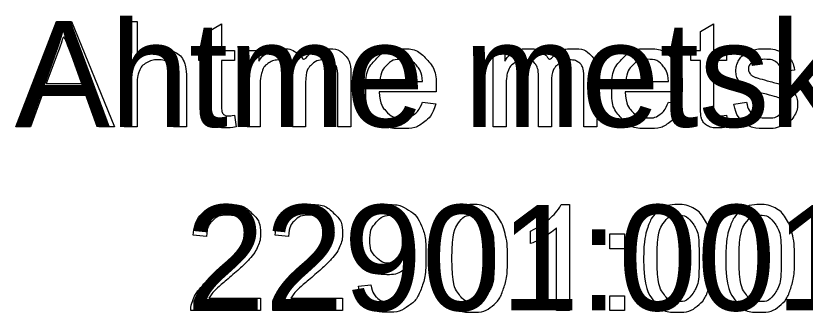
# Model space of a CAD drawing. Extents: x 700746 to 706058, y 6570320 to 6580460.
# Drawn here: x 702740.61 to 702778.73, y 6576282.51 to 6576296.84 of the extents above; entities that cross this region are included whole.
import ezdxf

# ---------------------------------------------------------------- set-up
doc = ezdxf.new("R2010")
doc.units = 0
doc.layers.add('kataster', color=7, linetype='Continuous')

msp = doc.modelspace()

# ---------------------------------------------------------------- linework, layer by layer
at = {"layer": 'kataster'}
for points in [[(702740.614, 6576291.472), (702742.574, 6576296.572), (702743.305, 6576296.572), (702745.388, 6576291.472), (702744.619, 6576291.472), (702744.029, 6576293.015), (702741.889, 6576293.015), (702741.33, 6576291.472), (702740.614, 6576291.472)], [(702745.847, 6576291.472), (702745.847, 6576296.572), (702746.473, 6576296.572), (702746.473, 6576294.741)], [(702749.921, 6576292.554), (702749.921, 6576294.683), (702749.459, 6576294.683), (702749.459, 6576295.169), (702749.921, 6576295.169), (702749.921, 6576296.084), (702750.547, 6576296.459), (702750.547, 6576295.169), (702751.173, 6576295.169), (702751.173, 6576294.683), (702750.547, 6576294.683), (702750.547, 6576292.517)], [(702773.672, 6576292.554), (702773.672, 6576294.683), (702773.209, 6576294.683), (702773.209, 6576295.169), (702773.672, 6576295.169), (702773.672, 6576296.084), (702774.298, 6576296.459), (702774.298, 6576295.169), (702774.924, 6576295.169), (702774.924, 6576294.683), (702774.298, 6576294.683), (702774.298, 6576292.517)], [(702751.786, 6576291.472), (702751.786, 6576295.169), (702752.346, 6576295.169), (702752.346, 6576294.647)], [(702763.662, 6576291.472), (702763.662, 6576295.169), (702764.221, 6576295.169), (702764.221, 6576294.647)], [(702742.648, 6576295.061), (702742.085, 6576293.563)], [(702742.085, 6576293.563), (702743.817, 6576293.563), (702743.282, 6576294.979)], [(702778.22, 6576294.212), (702777.606, 6576294.131)], [(702748.856, 6576293.813), (702748.856, 6576291.472), (702748.23, 6576291.472), (702748.23, 6576293.813)], [(702754.608, 6576293.618), (702754.608, 6576291.472), (702753.983, 6576291.472), (702753.983, 6576293.871)], [(702756.797, 6576294.008), (702756.797, 6576291.472), (702756.171, 6576291.472), (702756.171, 6576293.798)], [(702758.193, 6576293.672), (702760.257, 6576293.672)], [(702766.484, 6576293.618), (702766.484, 6576291.472), (702765.858, 6576291.472), (702765.858, 6576293.871)], [(702768.672, 6576294.008), (702768.672, 6576291.472), (702768.046, 6576291.472), (702768.046, 6576293.798)], [(702770.068, 6576293.672), (702772.133, 6576293.672)], [(702746.473, 6576293.493), (702746.473, 6576291.472), (702745.847, 6576291.472)], [(702752.412, 6576293.388), (702752.412, 6576291.472), (702751.786, 6576291.472)], [(702764.288, 6576293.388), (702764.288, 6576291.472), (702763.662, 6576291.472)], [(702760.915, 6576293.159), (702758.158, 6576293.159)], [(702772.79, 6576293.159), (702770.033, 6576293.159)], [(702760.25, 6576292.665), (702760.897, 6576292.584)], [(702772.126, 6576292.665), (702772.772, 6576292.584)], [(702775.285, 6576292.576), (702775.903, 6576292.673)], [(702751.173, 6576292.03), (702751.262, 6576291.477)], [(702774.924, 6576292.03), (702775.013, 6576291.477)], [(702766.943, 6576287.714), (702767.347, 6576287.714), (702767.347, 6576282.595)], [(702765.469, 6576285.829), (702765.469, 6576286.434)], [(702767.347, 6576282.595), (702766.721, 6576282.595), (702766.721, 6576286.584)], [(702749.827, 6576286.175), (702749.182, 6576286.241)], [(702753.788, 6576286.175), (702753.143, 6576286.241)], [(702769.302, 6576285.58), (702769.302, 6576286.292), (702770.013, 6576286.292), (702770.013, 6576285.58), (702769.302, 6576285.58)], [(702757.162, 6576283.777), (702757.765, 6576283.831)], [(702752.435, 6576283.197), (702752.435, 6576282.595), (702749.065, 6576282.595)], [(702749.936, 6576283.197), (702752.435, 6576283.197)], [(702756.396, 6576283.197), (702756.396, 6576282.595), (702753.026, 6576282.595)], [(702753.897, 6576283.197), (702756.396, 6576283.197)], [(702769.302, 6576282.595), (702769.302, 6576283.306), (702770.013, 6576283.306), (702770.013, 6576282.595), (702769.302, 6576282.595)]]:
    msp.add_lwpolyline(points, dxfattribs=at)
for points in [[(702743.282, 6576294.979), (702743.042, 6576295.624), (702742.922, 6576296.035), (702742.821, 6576295.546), (702742.648, 6576295.061)], [(702746.473, 6576294.741), (702746.911, 6576295.25), (702747.579, 6576295.25), (702747.99, 6576295.25), (702748.293, 6576295.088), (702748.595, 6576294.927), (702748.726, 6576294.641), (702748.856, 6576294.356), (702748.856, 6576293.813)], [(702752.346, 6576294.647), (702752.52, 6576294.919), (702752.809, 6576295.085), (702753.098, 6576295.25), (702753.467, 6576295.25), (702753.878, 6576295.25), (702754.14, 6576295.079), (702754.403, 6576294.909), (702754.511, 6576294.602), (702754.95, 6576295.25), (702755.654, 6576295.25), (702756.205, 6576295.25), (702756.501, 6576294.946), (702756.797, 6576294.641), (702756.797, 6576294.008)], [(702760.897, 6576292.584), (702760.744, 6576292.017), (702760.33, 6576291.703), (702759.916, 6576291.39), (702759.273, 6576291.39), (702758.462, 6576291.39), (702757.988, 6576291.889), (702757.513, 6576292.388), (702757.513, 6576293.289), (702757.513, 6576294.221), (702757.993, 6576294.736), (702758.473, 6576295.25), (702759.238, 6576295.25), (702759.979, 6576295.25), (702760.448, 6576294.746), (702760.918, 6576294.241), (702760.918, 6576293.326), (702760.918, 6576293.27), (702760.915, 6576293.159)], [(702764.221, 6576294.647), (702764.395, 6576294.919), (702764.684, 6576295.085), (702764.973, 6576295.25), (702765.342, 6576295.25), (702765.753, 6576295.25), (702766.016, 6576295.079), (702766.278, 6576294.909), (702766.386, 6576294.602), (702766.825, 6576295.25), (702767.529, 6576295.25), (702768.08, 6576295.25), (702768.376, 6576294.946), (702768.672, 6576294.641), (702768.672, 6576294.008)], [(702772.772, 6576292.584), (702772.619, 6576292.017), (702772.206, 6576291.703), (702771.792, 6576291.39), (702771.148, 6576291.39), (702770.338, 6576291.39), (702769.863, 6576291.889), (702769.388, 6576292.388), (702769.388, 6576293.289), (702769.388, 6576294.221), (702769.868, 6576294.736), (702770.348, 6576295.25), (702771.113, 6576295.25), (702771.854, 6576295.25), (702772.324, 6576294.746), (702772.793, 6576294.241), (702772.793, 6576293.326), (702772.793, 6576293.27), (702772.79, 6576293.159)], [(702775.903, 6576292.673), (702775.955, 6576292.3), (702776.195, 6576292.102), (702776.434, 6576291.903), (702776.863, 6576291.903), (702777.296, 6576291.903), (702777.505, 6576292.079), (702777.715, 6576292.255), (702777.715, 6576292.492), (702777.715, 6576292.705), (702777.529, 6576292.827), (702777.4, 6576292.91), (702776.888, 6576293.039), (702776.198, 6576293.213), (702775.932, 6576293.34), (702775.665, 6576293.467), (702775.528, 6576293.691), (702775.39, 6576293.915), (702775.39, 6576294.186), (702775.39, 6576294.433), (702775.503, 6576294.644), (702775.617, 6576294.854), (702775.812, 6576294.993), (702775.958, 6576295.101), (702776.211, 6576295.176), (702776.463, 6576295.25), (702776.753, 6576295.25), (702777.188, 6576295.25), (702777.518, 6576295.125), (702777.847, 6576294.999), (702778.004, 6576294.785), (702778.161, 6576294.571), (702778.22, 6576294.212)], [(702748.23, 6576293.813), (702748.23, 6576294.282), (702748.027, 6576294.496), (702747.823, 6576294.71), (702747.451, 6576294.71), (702747.173, 6576294.71), (702746.927, 6576294.566), (702746.682, 6576294.421), (702746.578, 6576294.174), (702746.473, 6576293.927), (702746.473, 6576293.493)], [(702753.983, 6576293.871), (702753.983, 6576294.289), (702753.829, 6576294.497), (702753.676, 6576294.706), (702753.328, 6576294.706), (702753.063, 6576294.706), (702752.839, 6576294.567), (702752.614, 6576294.428), (702752.513, 6576294.16), (702752.412, 6576293.892), (702752.412, 6576293.388)], [(702756.171, 6576293.798), (702756.171, 6576294.174), (702756.11, 6576294.339), (702756.049, 6576294.504), (702755.889, 6576294.605), (702755.729, 6576294.706), (702755.513, 6576294.706), (702755.123, 6576294.706), (702754.866, 6576294.447), (702754.608, 6576294.188), (702754.608, 6576293.618)], [(702760.257, 6576293.672), (702760.215, 6576294.14), (702760.02, 6576294.374), (702759.721, 6576294.737), (702759.244, 6576294.737), (702758.813, 6576294.737), (702758.519, 6576294.447), (702758.224, 6576294.157), (702758.193, 6576293.672)], [(702765.858, 6576293.871), (702765.858, 6576294.289), (702765.705, 6576294.497), (702765.552, 6576294.706), (702765.203, 6576294.706), (702764.939, 6576294.706), (702764.714, 6576294.567), (702764.489, 6576294.428), (702764.389, 6576294.16), (702764.288, 6576293.892), (702764.288, 6576293.388)], [(702768.046, 6576293.798), (702768.046, 6576294.174), (702767.986, 6576294.339), (702767.925, 6576294.504), (702767.765, 6576294.605), (702767.604, 6576294.706), (702767.389, 6576294.706), (702766.999, 6576294.706), (702766.741, 6576294.447), (702766.484, 6576294.188), (702766.484, 6576293.618)], [(702772.133, 6576293.672), (702772.091, 6576294.14), (702771.896, 6576294.374), (702771.596, 6576294.737), (702771.12, 6576294.737), (702770.688, 6576294.737), (702770.394, 6576294.447), (702770.1, 6576294.157), (702770.068, 6576293.672)], [(702777.606, 6576294.131), (702777.564, 6576294.417), (702777.364, 6576294.577), (702777.163, 6576294.737), (702776.798, 6576294.737), (702776.366, 6576294.737), (702776.181, 6576294.594), (702775.996, 6576294.451), (702775.996, 6576294.26), (702775.996, 6576294.138), (702776.073, 6576294.04), (702776.15, 6576293.939), (702776.313, 6576293.873), (702776.407, 6576293.838), (702776.867, 6576293.712), (702777.533, 6576293.535), (702777.796, 6576293.422), (702778.06, 6576293.309), (702778.21, 6576293.094), (702778.36, 6576292.878), (702778.36, 6576292.558), (702778.36, 6576292.245), (702778.177, 6576291.969), (702777.994, 6576291.693), (702777.649, 6576291.541), (702777.304, 6576291.39), (702776.868, 6576291.39), (702776.146, 6576291.39), (702775.768, 6576291.689), (702775.39, 6576291.988), (702775.285, 6576292.576)], [(702758.158, 6576293.159), (702758.193, 6576292.55), (702758.503, 6576292.227), (702758.813, 6576291.903), (702759.275, 6576291.903), (702759.62, 6576291.903), (702759.864, 6576292.085), (702760.107, 6576292.267), (702760.25, 6576292.665)], [(702770.033, 6576293.159), (702770.068, 6576292.55), (702770.378, 6576292.227), (702770.688, 6576291.903), (702771.151, 6576291.903), (702771.495, 6576291.903), (702771.739, 6576292.085), (702771.983, 6576292.267), (702772.126, 6576292.665)], [(702751.262, 6576291.477), (702750.998, 6576291.421), (702750.79, 6576291.421), (702750.449, 6576291.421), (702750.262, 6576291.529), (702750.074, 6576291.637), (702749.998, 6576291.813), (702749.921, 6576291.989), (702749.921, 6576292.554)], [(702750.547, 6576292.517), (702750.547, 6576292.249), (702750.58, 6576292.172), (702750.613, 6576292.095), (702750.687, 6576292.05), (702750.761, 6576292.004), (702750.9, 6576292.004), (702751.003, 6576292.004), (702751.173, 6576292.03)], [(702775.013, 6576291.477), (702774.749, 6576291.421), (702774.54, 6576291.421), (702774.2, 6576291.421), (702774.012, 6576291.529), (702773.825, 6576291.637), (702773.748, 6576291.813), (702773.672, 6576291.989), (702773.672, 6576292.554)], [(702774.298, 6576292.517), (702774.298, 6576292.249), (702774.331, 6576292.172), (702774.363, 6576292.095), (702774.438, 6576292.05), (702774.512, 6576292.004), (702774.65, 6576292.004), (702774.754, 6576292.004), (702774.924, 6576292.03)], [(702749.182, 6576286.241), (702749.248, 6576286.96), (702749.679, 6576287.337), (702750.111, 6576287.714), (702750.838, 6576287.714), (702751.572, 6576287.714), (702752, 6576287.307), (702752.428, 6576286.901), (702752.428, 6576286.299), (702752.428, 6576285.993), (702752.303, 6576285.698), (702752.177, 6576285.402), (702751.887, 6576285.075), (702751.597, 6576284.749), (702750.923, 6576284.178), (702750.36, 6576283.705), (702750.2, 6576283.536), (702750.04, 6576283.368), (702749.936, 6576283.197)], [(702753.143, 6576286.241), (702753.209, 6576286.96), (702753.64, 6576287.337), (702754.072, 6576287.714), (702754.799, 6576287.714), (702755.533, 6576287.714), (702755.961, 6576287.307), (702756.389, 6576286.901), (702756.389, 6576286.299), (702756.389, 6576285.993), (702756.264, 6576285.698), (702756.138, 6576285.402), (702755.848, 6576285.075), (702755.558, 6576284.749), (702754.885, 6576284.178), (702754.321, 6576283.705), (702754.161, 6576283.536), (702754.001, 6576283.368), (702753.897, 6576283.197)], [(702757.765, 6576283.831), (702757.841, 6576283.406), (702758.057, 6576283.214), (702758.272, 6576283.022), (702758.609, 6576283.022), (702758.897, 6576283.022), (702759.116, 6576283.155), (702759.334, 6576283.287), (702759.472, 6576283.508), (702759.61, 6576283.729), (702759.704, 6576284.105), (702759.797, 6576284.481), (702759.797, 6576284.871), (702759.797, 6576284.913), (702759.794, 6576284.996), (702759.606, 6576284.697), (702759.281, 6576284.511), (702758.956, 6576284.325), (702758.577, 6576284.325), (702757.945, 6576284.325), (702757.507, 6576284.783), (702757.069, 6576285.242), (702757.069, 6576285.993), (702757.069, 6576286.769), (702757.526, 6576287.241), (702757.983, 6576287.714), (702758.671, 6576287.714), (702759.168, 6576287.714), (702759.58, 6576287.446), (702759.992, 6576287.179), (702760.206, 6576286.683), (702760.42, 6576286.188), (702760.42, 6576285.249), (702760.42, 6576284.272), (702760.208, 6576283.693), (702759.996, 6576283.114), (702759.577, 6576282.812), (702759.158, 6576282.509), (702758.595, 6576282.509), (702757.997, 6576282.509), (702757.618, 6576282.842), (702757.239, 6576283.174), (702757.162, 6576283.777)], [(702761.03, 6576285.11), (702761.03, 6576286.014), (702761.216, 6576286.566), (702761.402, 6576287.118), (702761.769, 6576287.416), (702762.136, 6576287.714), (702762.692, 6576287.714), (702763.102, 6576287.714), (702763.412, 6576287.549), (702763.723, 6576287.384), (702763.923, 6576287.073), (702764.124, 6576286.762), (702764.239, 6576286.315), (702764.354, 6576285.868), (702764.354, 6576285.11), (702764.354, 6576284.213), (702764.169, 6576283.661), (702763.985, 6576283.109), (702763.618, 6576282.809), (702763.251, 6576282.509), (702762.692, 6576282.509), (702761.955, 6576282.509), (702761.534, 6576283.036), (702761.03, 6576283.674), (702761.03, 6576285.11)], [(702765.469, 6576286.434), (702765.994, 6576286.681), (702766.387, 6576287.033), (702766.78, 6576287.384), (702766.943, 6576287.714)], [(702770.931, 6576285.11), (702770.931, 6576286.014), (702771.117, 6576286.566), (702771.303, 6576287.118), (702771.669, 6576287.416), (702772.036, 6576287.714), (702772.592, 6576287.714), (702773.003, 6576287.714), (702773.313, 6576287.549), (702773.623, 6576287.384), (702773.824, 6576287.073), (702774.025, 6576286.762), (702774.139, 6576286.315), (702774.254, 6576285.868), (702774.254, 6576285.11), (702774.254, 6576284.213), (702774.07, 6576283.661), (702773.886, 6576283.109), (702773.519, 6576282.809), (702773.152, 6576282.509), (702772.592, 6576282.509), (702771.855, 6576282.509), (702771.435, 6576283.036), (702770.931, 6576283.674), (702770.931, 6576285.11)], [(702774.892, 6576285.11), (702774.892, 6576286.014), (702775.078, 6576286.566), (702775.264, 6576287.118), (702775.631, 6576287.416), (702775.997, 6576287.714), (702776.553, 6576287.714), (702776.964, 6576287.714), (702777.274, 6576287.549), (702777.585, 6576287.384), (702777.785, 6576287.073), (702777.986, 6576286.762), (702778.101, 6576286.315), (702778.215, 6576285.868), (702778.215, 6576285.11), (702778.215, 6576284.213), (702778.031, 6576283.661), (702777.847, 6576283.109), (702777.48, 6576282.809), (702777.113, 6576282.509), (702776.553, 6576282.509), (702775.816, 6576282.509), (702775.396, 6576283.036), (702774.892, 6576283.674), (702774.892, 6576285.11)], [(702749.065, 6576282.595), (702749.058, 6576282.821), (702749.138, 6576283.03), (702749.267, 6576283.375), (702749.551, 6576283.709), (702749.835, 6576284.043), (702750.37, 6576284.48), (702751.2, 6576285.163), (702751.491, 6576285.561), (702751.782, 6576285.959), (702751.782, 6576286.314), (702751.782, 6576286.686), (702751.517, 6576286.942), (702751.251, 6576287.197), (702750.824, 6576287.197), (702750.372, 6576287.197), (702750.101, 6576286.926), (702749.831, 6576286.655), (702749.827, 6576286.175)], [(702753.026, 6576282.595), (702753.019, 6576282.821), (702753.099, 6576283.03), (702753.228, 6576283.375), (702753.512, 6576283.709), (702753.796, 6576284.043), (702754.331, 6576284.48), (702755.161, 6576285.163), (702755.452, 6576285.561), (702755.743, 6576285.959), (702755.743, 6576286.314), (702755.743, 6576286.686), (702755.478, 6576286.942), (702755.212, 6576287.197), (702754.785, 6576287.197), (702754.333, 6576287.197), (702754.062, 6576286.926), (702753.792, 6576286.655), (702753.788, 6576286.175)], [(702759.724, 6576286.025), (702759.724, 6576286.564), (702759.439, 6576286.881), (702759.153, 6576287.197), (702758.749, 6576287.197), (702758.33, 6576287.197), (702758.022, 6576286.856), (702757.714, 6576286.515), (702757.714, 6576285.973), (702757.714, 6576285.485), (702758.007, 6576285.181), (702758.299, 6576284.877), (702758.731, 6576284.877), (702759.165, 6576284.877), (702759.444, 6576285.181), (702759.724, 6576285.485), (702759.724, 6576286.025)], [(702761.675, 6576285.11), (702761.675, 6576283.852), (702761.968, 6576283.437), (702762.262, 6576283.022), (702762.692, 6576283.022), (702763.122, 6576283.022), (702763.415, 6576283.439), (702763.708, 6576283.855), (702763.708, 6576285.11), (702763.708, 6576286.369), (702763.416, 6576286.783), (702763.123, 6576287.197), (702762.685, 6576287.197), (702762.255, 6576287.197), (702761.997, 6576286.832), (702761.675, 6576286.366), (702761.675, 6576285.11)], [(702771.576, 6576285.11), (702771.576, 6576283.852), (702771.869, 6576283.437), (702772.162, 6576283.022), (702772.592, 6576283.022), (702773.023, 6576283.022), (702773.316, 6576283.439), (702773.609, 6576283.855), (702773.609, 6576285.11), (702773.609, 6576286.369), (702773.316, 6576286.783), (702773.024, 6576287.197), (702772.586, 6576287.197), (702772.155, 6576287.197), (702771.898, 6576286.832), (702771.576, 6576286.366), (702771.576, 6576285.11)], [(702775.537, 6576285.11), (702775.537, 6576283.852), (702775.83, 6576283.437), (702776.123, 6576283.022), (702776.553, 6576283.022), (702776.984, 6576283.022), (702777.277, 6576283.439), (702777.57, 6576283.855), (702777.57, 6576285.11), (702777.57, 6576286.369), (702777.277, 6576286.783), (702776.985, 6576287.197), (702776.547, 6576287.197), (702776.116, 6576287.197), (702775.859, 6576286.832), (702775.537, 6576286.366), (702775.537, 6576285.11)], [(702766.721, 6576286.584), (702766.495, 6576286.368), (702766.128, 6576286.153), (702765.761, 6576285.937), (702765.469, 6576285.829)]]:
    msp.add_open_spline(points, degree=3, dxfattribs=at)

# ---------------------------------------------------------------- texts
for s, p in [('Ahtme metskond 25', (702740.623, 6576291.472)), ('22901:001:0239', (702748.851, 6576282.595))]:
    msp.add_text(s, height=5.1, dxfattribs=at).set_placement(p)

doc.saveas('drawing.dxf')
